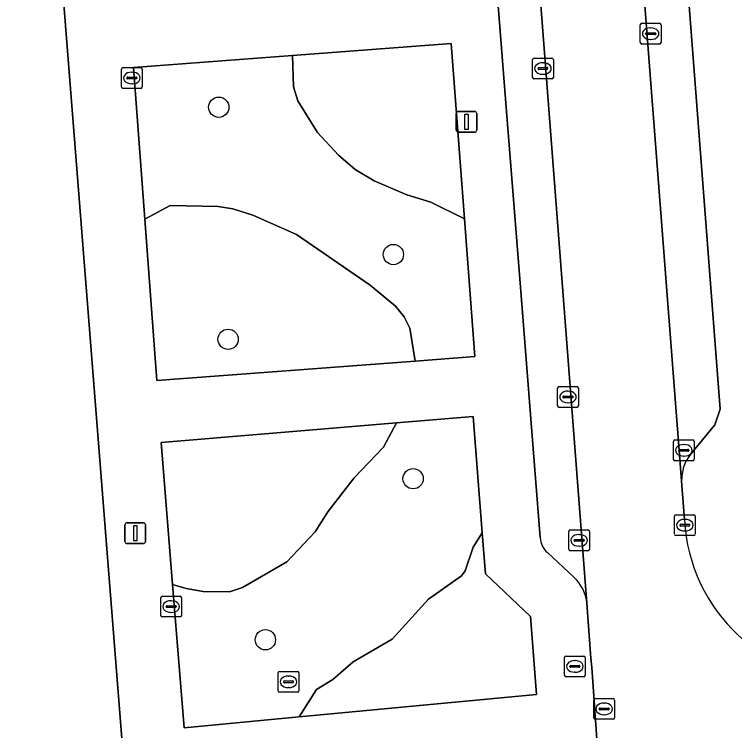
# Model space of a CAD drawing. Extents: x 157793 to 159380, y 380877 to 382313.
# Drawn here: x 158200.36 to 158235.05, y 381260.34 to 381294.82 of the extents above; entities that cross this region are included whole.
import ezdxf

# ---------------------------------------------------------------- set-up
doc = ezdxf.new("R2010")
doc.units = 0
for name, color, linetype in [('IMGEO_Boom', 7, 'Continuous'), ('IMGEO_Erf', 7, 'Continuous'), ('IMGEO_Groenvoorziening', 7, 'Continuous'), ('IMGEO_Kolk', 7, 'Continuous'), ('IMGEO_Lichtmast', 7, 'Continuous'), ('IMGEO_Parkeervlak_open', 7, 'Continuous'), ('IMGEO_Rijbaan_lokaal_open', 7, 'Continuous'), ('IMGEO_Rioolput', 7, 'Continuous'), ('IMGEO_Voetpad_open', 7, 'Continuous')]:
    doc.layers.add(name, color=color, linetype=linetype)

msp = doc.modelspace()

# ---------------------------------------------------------------- linework, layer by layer
at = {"layer": 'IMGEO_Boom'}
for centre in [(158210.209, 381290.354), (158218.618, 381283.26), (158210.658, 381279.178), (158219.571, 381272.466), (158212.452, 381264.712)]:
    msp.add_circle(centre, 0.489, dxfattribs=at)
at = {"layer": 'IMGEO_Erf'}
msp.add_lwpolyline([(158207.836, 381230.9), (158200.897, 381318.677), (158192.346, 381318.048), (158192.653, 381314.106), (158192.738, 381314.113), (158195.221, 381314.307), (158195.784, 381307.103), (158194.282, 381306.985), (158194.649, 381302.281), (158185.742, 381301.585), (158182.213, 381301.309), (158181.793, 381306.69), (158185.321, 381306.965), (158185.135, 381309.352), (158184.812, 381313.494), (158184.505, 381317.435), (158178.098, 381316.915)], dxfattribs=at)
at = {"layer": 'IMGEO_Groenvoorziening'}
for points in [[(158221.409, 381293.418), (158213.758, 381292.846), (158213.805, 381291.334), (158214.01, 381290.668), (158214.957, 381289.134), (158215.972, 381288.043), (158216.779, 381287.359), (158217.693, 381286.809), (158219.265, 381286.126), (158220.416, 381285.776), (158222.039, 381284.984)], [(158222.536, 381278.346), (158222.039, 381284.984), (158220.416, 381285.776), (158219.265, 381286.126), (158217.693, 381286.809), (158216.779, 381287.359), (158215.972, 381288.043), (158214.957, 381289.134), (158214.01, 381290.668), (158213.805, 381291.334), (158213.758, 381292.846), (158206.102, 381292.273), (158206.649, 381284.956), (158207.87, 381285.628), (158210.183, 381285.569), (158210.883, 381285.455), (158211.851, 381285.155), (158213.945, 381284.232), (158217.502, 381281.791), (158218.714, 381280.78), (158219.136, 381280.265), (158219.406, 381279.707), (158219.669, 381278.132)], [(158219.669, 381278.132), (158219.406, 381279.707), (158219.136, 381280.265), (158218.714, 381280.78), (158217.502, 381281.791), (158213.945, 381284.232), (158211.851, 381285.155), (158210.883, 381285.455), (158210.183, 381285.569), (158207.87, 381285.628), (158206.649, 381284.956), (158207.229, 381277.201)], [(158208.542, 381260.471), (158214.08, 381260.995), (158214.915, 381262.31), (158215.699, 381262.802), (158216.68, 381263.65), (158218.562, 381264.737), (158220.31, 381266.661), (158221.902, 381267.787), (158222.075, 381268.025), (158222.459, 381269.166), (158222.902, 381269.859), (158222.465, 381275.454), (158218.771, 381275.148), (158218.149, 381273.991), (158216.733, 381272.507), (158215.461, 381270.863), (158214.851, 381269.908), (158213.482, 381268.46), (158211.352, 381267.23), (158210.73, 381267.026), (158209.464, 381267.041), (158208.63, 381267.171), (158207.985, 381267.373)], [(158207.434, 381274.209), (158207.985, 381267.373), (158208.63, 381267.171), (158209.464, 381267.041), (158210.73, 381267.026), (158211.352, 381267.23), (158213.482, 381268.46), (158214.851, 381269.908), (158215.461, 381270.863), (158216.733, 381272.507), (158218.149, 381273.991), (158218.771, 381275.148)], [(158225.516, 381262.077), (158225.221, 381265.834), (158223.056, 381267.877), (158222.902, 381269.859), (158222.459, 381269.166), (158222.075, 381268.025), (158221.902, 381267.787), (158220.31, 381266.661), (158218.562, 381264.737), (158216.68, 381263.65), (158215.699, 381262.802), (158214.915, 381262.31), (158214.08, 381260.995)]]:
    msp.add_lwpolyline(points, close=True, dxfattribs=at)
at = {"layer": 'IMGEO_Kolk'}
for p, q in [((158230.511, 381293.466), (158230.511, 381294.318)), ((158230.586, 381294.392), (158231.438, 381294.392)), ((158230.999, 381294.172), (158231.024, 381294.172)), ((158231.512, 381294.318), (158231.512, 381293.466)), ((158230.77, 381293.886), (158230.77, 381293.898)), ((158231.208, 381293.849), (158230.81, 381293.849)), ((158230.813, 381293.935), (158231.211, 381293.935)), ((158231.254, 381293.898), (158231.254, 381293.886)), ((158231.022, 381293.612), (158230.997, 381293.612)), ((158231.438, 381293.392), (158230.586, 381293.392)), ((158225.323, 381291.79), (158225.323, 381292.642)), ((158225.398, 381292.716), (158226.25, 381292.716)), ((158225.811, 381292.496), (158225.836, 381292.496)), ((158226.324, 381292.642), (158226.324, 381291.79)), ((158205.523, 381291.336), (158205.523, 381292.188)), ((158205.598, 381292.262), (158206.45, 381292.262)), ((158206.524, 381292.188), (158206.524, 381291.336)), ((158225.582, 381292.21), (158225.582, 381292.222)), ((158226.02, 381292.173), (158225.622, 381292.173)), ((158225.625, 381292.259), (158226.023, 381292.259)), ((158226.066, 381292.222), (158226.066, 381292.21)), ((158205.782, 381291.756), (158205.782, 381291.768)), ((158206.22, 381291.719), (158205.822, 381291.719)), ((158205.825, 381291.805), (158206.223, 381291.805)), ((158206.011, 381292.042), (158206.036, 381292.042)), ((158206.266, 381291.768), (158206.266, 381291.756)), ((158226.25, 381291.716), (158225.398, 381291.716)), ((158225.834, 381291.936), (158225.809, 381291.936)), ((158206.034, 381291.482), (158206.009, 381291.482)), ((158206.45, 381291.262), (158205.598, 381291.262)), ((158226.529, 381275.976), (158226.529, 381276.828)), ((158226.604, 381276.902), (158227.456, 381276.902)), ((158227.53, 381276.828), (158227.53, 381275.976)), ((158226.831, 381276.445), (158227.229, 381276.445)), ((158227.017, 381276.682), (158227.042, 381276.682)), ((158226.788, 381276.396), (158226.788, 381276.408)), ((158227.226, 381276.359), (158226.828, 381276.359)), ((158227.04, 381276.122), (158227.015, 381276.122)), ((158227.272, 381276.408), (158227.272, 381276.396)), ((158227.456, 381275.902), (158226.604, 381275.902)), ((158232.109, 381273.407), (158232.109, 381274.259)), ((158232.184, 381274.333), (158233.036, 381274.333)), ((158232.597, 381274.113), (158232.622, 381274.113)), ((158233.11, 381274.259), (158233.11, 381273.407)), ((158232.368, 381273.827), (158232.368, 381273.839)), ((158232.806, 381273.79), (158232.408, 381273.79)), ((158232.411, 381273.876), (158232.809, 381273.876)), ((158232.852, 381273.839), (158232.852, 381273.827)), ((158233.036, 381273.333), (158232.184, 381273.333)), ((158232.62, 381273.553), (158232.595, 381273.553)), ((158232.16, 381269.803), (158232.16, 381270.655)), ((158232.235, 381270.729), (158233.087, 381270.729)), ((158233.161, 381270.655), (158233.161, 381269.803)), ((158232.419, 381270.223), (158232.419, 381270.235)), ((158232.462, 381270.272), (158232.86, 381270.272)), ((158232.648, 381270.509), (158232.673, 381270.509)), ((158232.903, 381270.235), (158232.903, 381270.223)), ((158227.065, 381269.07), (158227.065, 381269.922)), ((158227.14, 381269.996), (158227.992, 381269.996)), ((158228.066, 381269.922), (158228.066, 381269.07)), ((158232.857, 381270.186), (158232.459, 381270.186)), ((158232.671, 381269.949), (158232.646, 381269.949)), ((158227.324, 381269.49), (158227.324, 381269.502)), ((158227.367, 381269.539), (158227.765, 381269.539)), ((158227.553, 381269.776), (158227.578, 381269.776)), ((158227.808, 381269.502), (158227.808, 381269.49)), ((158233.087, 381269.729), (158232.235, 381269.729)), ((158227.762, 381269.453), (158227.364, 381269.453)), ((158227.576, 381269.216), (158227.551, 381269.216)), ((158227.992, 381268.996), (158227.14, 381268.996)), ((158207.415, 381265.881), (158207.415, 381266.733)), ((158207.49, 381266.807), (158208.342, 381266.807)), ((158208.416, 381266.733), (158208.416, 381265.881)), ((158207.903, 381266.587), (158207.928, 381266.587)), ((158207.674, 381266.301), (158207.674, 381266.313)), ((158208.112, 381266.264), (158207.714, 381266.264)), ((158207.717, 381266.35), (158208.115, 381266.35)), ((158207.926, 381266.027), (158207.901, 381266.027)), ((158208.158, 381266.313), (158208.158, 381266.301)), ((158208.342, 381265.807), (158207.49, 381265.807))]:
    msp.add_line(p, q, dxfattribs=at)
for points in [[(158230.511, 381293.466), (158230.511, 381294.318)], [(158230.586, 381294.392), (158231.438, 381294.392)], [(158231.512, 381294.318), (158231.512, 381293.466)], [(158231.438, 381293.392), (158230.586, 381293.392)], [(158225.323, 381291.79), (158225.323, 381292.642)], [(158225.398, 381292.716), (158226.25, 381292.716)], [(158226.324, 381292.642), (158226.324, 381291.79)], [(158205.523, 381291.336), (158205.523, 381292.188)], [(158205.598, 381292.262), (158206.45, 381292.262)], [(158206.524, 381292.188), (158206.524, 381291.336)], [(158226.25, 381291.716), (158225.398, 381291.716)], [(158206.45, 381291.262), (158205.598, 381291.262)], [(158226.529, 381275.976), (158226.529, 381276.828)], [(158226.604, 381276.902), (158227.456, 381276.902)], [(158227.53, 381276.828), (158227.53, 381275.976)], [(158227.456, 381275.902), (158226.604, 381275.902)], [(158232.109, 381273.407), (158232.109, 381274.259)], [(158232.184, 381274.333), (158233.036, 381274.333)], [(158233.11, 381274.259), (158233.11, 381273.407)], [(158233.036, 381273.333), (158232.184, 381273.333)], [(158232.16, 381269.803), (158232.16, 381270.655)], [(158232.235, 381270.729), (158233.087, 381270.729)], [(158233.161, 381270.655), (158233.161, 381269.803)], [(158227.065, 381269.07), (158227.065, 381269.922)], [(158227.14, 381269.996), (158227.992, 381269.996)], [(158228.066, 381269.922), (158228.066, 381269.07)], [(158233.087, 381269.729), (158232.235, 381269.729)], [(158227.992, 381268.996), (158227.14, 381268.996)], [(158207.415, 381265.881), (158207.415, 381266.733)], [(158207.49, 381266.807), (158208.342, 381266.807)], [(158208.416, 381266.733), (158208.416, 381265.881)], [(158208.342, 381265.807), (158207.49, 381265.807)]]:
    msp.add_lwpolyline(points, dxfattribs=at)
for centre, radius, start, end in [((158230.588, 381294.316), 0.0765, 91.552, 178.448), ((158230.588, 381294.316), 0.0765, 91.552, 178.448), ((158231.436, 381294.316), 0.0765, 1.552, 88.448), ((158231.436, 381294.316), 0.0765, 1.552, 88.448), ((158230.81, 381293.895), 0.0403, 85.8775, 175.7526), ((158230.807, 381293.885), 0.0366, 178.938, 274.7102), ((158231.211, 381293.892), 0.043, 264.8664, 352.4533), ((158231.215, 381293.897), 0.0386, 1.7309, 96.639), ((158230.588, 381293.468), 0.0765, 181.552, 268.448), ((158230.588, 381293.468), 0.0765, 181.552, 268.448), ((158231.436, 381293.468), 0.0765, 271.552, 358.448), ((158231.436, 381293.468), 0.0765, 271.552, 358.448), ((158225.4, 381292.64), 0.0765, 91.552, 178.448), ((158225.4, 381292.64), 0.0765, 91.552, 178.448), ((158226.248, 381292.64), 0.0765, 1.552, 88.448), ((158226.248, 381292.64), 0.0765, 1.552, 88.448), ((158205.6, 381292.186), 0.0765, 91.552, 178.448), ((158205.6, 381292.186), 0.0765, 91.552, 178.448), ((158206.448, 381292.186), 0.0765, 1.552, 88.448), ((158206.448, 381292.186), 0.0765, 1.552, 88.448), ((158225.622, 381292.219), 0.0403, 85.8775, 175.7526), ((158225.619, 381292.209), 0.0366, 178.938, 274.7102), ((158226.023, 381292.216), 0.043, 264.8664, 352.4533), ((158226.027, 381292.221), 0.0386, 1.7309, 96.639), ((158205.822, 381291.765), 0.0403, 85.8775, 175.7526), ((158205.819, 381291.755), 0.0366, 178.938, 274.7102), ((158206.223, 381291.762), 0.043, 264.8664, 352.4533), ((158206.227, 381291.767), 0.0386, 1.7309, 96.639), ((158225.4, 381291.792), 0.0765, 181.552, 268.448), ((158225.4, 381291.792), 0.0765, 181.552, 268.448), ((158226.248, 381291.792), 0.0765, 271.552, 358.448), ((158226.248, 381291.792), 0.0765, 271.552, 358.448), ((158205.6, 381291.338), 0.0765, 181.552, 268.448), ((158205.6, 381291.338), 0.0765, 181.552, 268.448), ((158206.448, 381291.338), 0.0765, 271.552, 358.448), ((158206.448, 381291.338), 0.0765, 271.552, 358.448), ((158226.606, 381276.826), 0.0765, 91.552, 178.448), ((158226.606, 381276.826), 0.0765, 91.552, 178.448), ((158227.454, 381276.826), 0.0765, 1.552, 88.448), ((158227.454, 381276.826), 0.0765, 1.552, 88.448), ((158226.828, 381276.405), 0.0403, 85.8775, 175.7526), ((158227.233, 381276.407), 0.0386, 1.7309, 96.639), ((158226.825, 381276.395), 0.0366, 178.938, 274.7102), ((158227.229, 381276.402), 0.043, 264.8664, 352.4533), ((158226.606, 381275.978), 0.0765, 181.552, 268.448), ((158226.606, 381275.978), 0.0765, 181.552, 268.448), ((158227.454, 381275.978), 0.0765, 271.552, 358.448), ((158227.454, 381275.978), 0.0765, 271.552, 358.448), ((158232.186, 381274.257), 0.0765, 91.552, 178.448), ((158232.186, 381274.257), 0.0765, 91.552, 178.448), ((158233.034, 381274.257), 0.0765, 1.552, 88.448), ((158233.034, 381274.257), 0.0765, 1.552, 88.448), ((158232.408, 381273.836), 0.0403, 85.8775, 175.7526), ((158232.405, 381273.826), 0.0366, 178.938, 274.7102), ((158232.809, 381273.833), 0.043, 264.8664, 352.4533), ((158232.813, 381273.838), 0.0386, 1.7309, 96.639), ((158232.186, 381273.409), 0.0765, 181.552, 268.448), ((158232.186, 381273.409), 0.0765, 181.552, 268.448), ((158233.034, 381273.409), 0.0765, 271.552, 358.448), ((158233.034, 381273.409), 0.0765, 271.552, 358.448), ((158232.237, 381270.653), 0.0765, 91.552, 178.448), ((158232.237, 381270.653), 0.0765, 91.552, 178.448), ((158233.085, 381270.653), 0.0765, 1.552, 88.448), ((158233.085, 381270.653), 0.0765, 1.552, 88.448), ((158232.459, 381270.232), 0.0403, 85.8775, 175.7526), ((158232.456, 381270.222), 0.0366, 178.938, 274.7102), ((158232.86, 381270.229), 0.043, 264.8664, 352.4533), ((158232.864, 381270.234), 0.0386, 1.7309, 96.639), ((158227.142, 381269.92), 0.0765, 91.552, 178.448), ((158227.142, 381269.92), 0.0765, 91.552, 178.448), ((158227.99, 381269.92), 0.0765, 1.552, 88.448), ((158227.99, 381269.92), 0.0765, 1.552, 88.448), ((158227.364, 381269.499), 0.0403, 85.8775, 175.7526), ((158227.769, 381269.501), 0.0386, 1.7309, 96.639), ((158232.237, 381269.805), 0.0765, 181.552, 268.448), ((158232.237, 381269.805), 0.0765, 181.552, 268.448), ((158233.085, 381269.805), 0.0765, 271.552, 358.448), ((158233.085, 381269.805), 0.0765, 271.552, 358.448), ((158227.361, 381269.489), 0.0366, 178.938, 274.7102), ((158227.765, 381269.496), 0.043, 264.8664, 352.4533), ((158227.142, 381269.072), 0.0765, 181.552, 268.448), ((158227.142, 381269.072), 0.0765, 181.552, 268.448), ((158227.99, 381269.072), 0.0765, 271.552, 358.448), ((158227.99, 381269.072), 0.0765, 271.552, 358.448), ((158207.492, 381266.731), 0.0765, 91.552, 178.448), ((158207.492, 381266.731), 0.0765, 91.552, 178.448), ((158208.34, 381266.731), 0.0765, 1.552, 88.448), ((158208.34, 381266.731), 0.0765, 1.552, 88.448), ((158207.714, 381266.31), 0.0403, 85.8775, 175.7526), ((158207.711, 381266.3), 0.0366, 178.938, 274.7102), ((158208.115, 381266.307), 0.043, 264.8664, 352.4533), ((158208.119, 381266.312), 0.0386, 1.7309, 96.639), ((158207.492, 381265.883), 0.0765, 181.552, 268.448), ((158207.492, 381265.883), 0.0765, 181.552, 268.448), ((158208.34, 381265.883), 0.0765, 271.552, 358.448), ((158208.34, 381265.883), 0.0765, 271.552, 358.448)]:
    msp.add_arc(centre, radius, start, end, dxfattribs=at)
for centre, major_axis, ratio, start_param, end_param in [((158230.998, 381293.892), (-0.387, 0.002), 0.722429, 4.712389, 7.853982), ((158231.023, 381293.892), (-0.39, 0.002), 0.717154, 1.570796, 4.712389), ((158225.81, 381292.216), (-0.387, 0.002), 0.722429, 4.712389, 7.853982), ((158225.835, 381292.216), (-0.39, 0.002), 0.717154, 1.570796, 4.712389), ((158206.01, 381291.762), (-0.387, 0.002), 0.722429, 4.712389, 7.853982), ((158206.035, 381291.762), (-0.39, 0.002), 0.717154, 1.570796, 4.712389), ((158227.016, 381276.402), (-0.387, 0.002), 0.722429, 4.712389, 7.853982), ((158227.041, 381276.402), (-0.39, 0.002), 0.717154, 1.570796, 4.712389), ((158232.596, 381273.833), (-0.387, 0.002), 0.722429, 4.712389, 7.853982), ((158232.621, 381273.833), (-0.39, 0.002), 0.717154, 1.570796, 4.712389), ((158232.647, 381270.229), (-0.387, 0.002), 0.722429, 4.712389, 7.853982), ((158232.672, 381270.229), (-0.39, 0.002), 0.717154, 1.570796, 4.712389), ((158227.552, 381269.496), (-0.387, 0.002), 0.722429, 4.712389, 7.853982), ((158227.577, 381269.496), (-0.39, 0.002), 0.717154, 1.570796, 4.712389), ((158207.902, 381266.307), (-0.387, 0.002), 0.722429, 4.712389, 7.853982), ((158207.927, 381266.307), (-0.39, 0.002), 0.717154, 1.570796, 4.712389)]:
    msp.add_ellipse(centre, major_axis=major_axis, ratio=ratio, start_param=start_param, end_param=end_param, dxfattribs=at)
at = {"layer": 'IMGEO_Lichtmast'}
for p, q in [((158221.646, 381289.249), (158221.646, 381290.049)), ((158221.646, 381290.049), (158221.646, 381289.249)), ((158221.746, 381290.149), (158222.536, 381290.149)), ((158222.536, 381290.149), (158221.746, 381290.149)), ((158222.636, 381290.049), (158222.636, 381289.249)), ((158222.636, 381289.249), (158222.636, 381290.049)), ((158222.536, 381289.149), (158221.746, 381289.149)), ((158221.746, 381289.149), (158222.536, 381289.149)), ((158205.69, 381269.445), (158205.69, 381270.245)), ((158205.69, 381270.245), (158205.69, 381269.445)), ((158205.79, 381270.345), (158206.58, 381270.345)), ((158206.58, 381270.345), (158205.79, 381270.345)), ((158206.68, 381270.245), (158206.68, 381269.445)), ((158206.68, 381269.445), (158206.68, 381270.245)), ((158206.58, 381269.345), (158205.79, 381269.345)), ((158205.79, 381269.345), (158206.58, 381269.345))]:
    msp.add_line(p, q, dxfattribs=at)
for points in [[(158222.066, 381290.024), (158222.216, 381290.024), (158222.216, 381289.274), (158222.066, 381289.274), (158222.066, 381290.024)], [(158206.11, 381270.22), (158206.26, 381270.22), (158206.26, 381269.47), (158206.11, 381269.47), (158206.11, 381270.22)]]:
    msp.add_lwpolyline(points, dxfattribs=at)
for centre, start, end in [((158221.746, 381290.049), 90, 180), ((158221.746, 381290.049), 90, 180), ((158222.536, 381290.049), 0, 90), ((158222.536, 381290.049), 360, 90), ((158221.746, 381289.249), 180, 270), ((158221.746, 381289.249), 180, 270), ((158222.536, 381289.249), 270, 0), ((158222.536, 381289.249), 270, 0), ((158205.79, 381270.245), 90, 180), ((158205.79, 381270.245), 90, 180), ((158206.58, 381270.245), 0, 90), ((158206.58, 381270.245), 360, 90), ((158205.79, 381269.445), 180, 270), ((158205.79, 381269.445), 180, 270), ((158206.58, 381269.445), 270, 0), ((158206.58, 381269.445), 270, 0)]:
    msp.add_arc(centre, 0.1, start, end, dxfattribs=at)
at = {"layer": 'IMGEO_Parkeervlak_open'}
for points in [[(158227.941, 381266.477), (158223.356, 381325.962)], [(158228.516, 381323.959), (158232.503, 381272.369)], [(158221.527, 381322.481), (158221.684, 381320.495), (158221.915, 381317.559), (158222.311, 381312.534), (158223.495, 381297.502), (158224.043, 381290.541), (158224.821, 381280.672), (158225.305, 381274.526), (158225.691, 381269.631)], [(158232.908, 381273.612), (158234.106, 381275.058), (158234.352, 381275.82), (158230.904, 381320.735)], [(158226.039, 381268.911), (158227.305, 381267.724)]]:
    msp.add_lwpolyline(points, dxfattribs=at)
for centre, radius, start, end in [((158234.483, 381272.411), 1.98, 142.6782, 181.2281), ((158226.693, 381269.671), 1.002, 182.2893, 229.3027), ((158225.977, 381266.261), 1.976, 6.2741, 47.7713)]:
    msp.add_arc(centre, radius, start, end, dxfattribs=at)
at = {"layer": 'IMGEO_Rijbaan_lokaal_open'}
for points in [[(158224.969, 381369.667), (158224.95, 381369.907), (158224.37, 381376.845), (158221.296, 381416.377), (158221.181, 381418.719), (158221.236, 381420.566), (158215.902, 381420.86), (158216.33, 381414.992), (158216.556, 381412.615), (158223.292, 381327.124), (158223.344, 381326.119), (158223.356, 381325.962), (158227.941, 381266.477), (158228.132, 381263.825), (158228.186, 381263.368), (158228.537, 381258.317), (158228.694, 381256.338), (158228.709, 381256.156), (158229.383, 381247.511), (158234.402, 381247.964)], [(158232.644, 381270.495), (158232.52, 381272.143), (158232.503, 381272.369), (158228.516, 381323.959), (158228.215, 381328.05), (158228.199, 381328.261), (158224.969, 381369.667)]]:
    msp.add_lwpolyline(points, dxfattribs=at)
msp.add_arc((158240.776, 381270.893), 8.142, 182.8008, 271.3074, dxfattribs=at)
at = {"layer": 'IMGEO_Rioolput'}
for p, q in [((158226.862, 381263.002), (158226.862, 381263.854)), ((158226.937, 381263.928), (158227.789, 381263.928)), ((158227.35, 381263.708), (158227.375, 381263.708)), ((158227.863, 381263.854), (158227.863, 381263.002)), ((158227.121, 381263.422), (158227.121, 381263.434)), ((158227.559, 381263.385), (158227.161, 381263.385)), ((158227.164, 381263.471), (158227.562, 381263.471)), ((158227.605, 381263.434), (158227.605, 381263.422)), ((158213.069, 381262.259), (158213.069, 381263.111)), ((158213.144, 381263.185), (158213.996, 381263.185)), ((158213.557, 381262.965), (158213.582, 381262.965)), ((158214.07, 381263.111), (158214.07, 381262.259)), ((158227.789, 381262.928), (158226.937, 381262.928)), ((158227.373, 381263.148), (158227.348, 381263.148)), ((158213.328, 381262.679), (158213.328, 381262.691)), ((158213.766, 381262.642), (158213.368, 381262.642)), ((158213.371, 381262.728), (158213.769, 381262.728)), ((158213.812, 381262.691), (158213.812, 381262.679)), ((158213.58, 381262.405), (158213.555, 381262.405)), ((158213.996, 381262.185), (158213.144, 381262.185)), ((158228.349, 381261.881), (158229.201, 381261.881)), ((158228.274, 381260.955), (158228.274, 381261.807)), ((158228.762, 381261.661), (158228.787, 381261.661)), ((158229.275, 381261.807), (158229.275, 381260.955)), ((158228.533, 381261.375), (158228.533, 381261.387)), ((158228.971, 381261.338), (158228.573, 381261.338)), ((158228.576, 381261.424), (158228.974, 381261.424)), ((158229.017, 381261.387), (158229.017, 381261.375)), ((158229.201, 381260.881), (158228.349, 381260.881)), ((158228.785, 381261.101), (158228.76, 381261.101))]:
    msp.add_line(p, q, dxfattribs=at)
for points in [[(158226.862, 381263.002), (158226.862, 381263.854)], [(158226.937, 381263.928), (158227.789, 381263.928)], [(158227.863, 381263.854), (158227.863, 381263.002)], [(158213.069, 381262.259), (158213.069, 381263.111)], [(158213.144, 381263.185), (158213.996, 381263.185)], [(158214.07, 381263.111), (158214.07, 381262.259)], [(158227.789, 381262.928), (158226.937, 381262.928)], [(158213.996, 381262.185), (158213.144, 381262.185)], [(158228.349, 381261.881), (158229.201, 381261.881)], [(158228.274, 381260.955), (158228.274, 381261.807)], [(158229.275, 381261.807), (158229.275, 381260.955)], [(158229.201, 381260.881), (158228.349, 381260.881)]]:
    msp.add_lwpolyline(points, dxfattribs=at)
for centre, radius, start, end in [((158226.939, 381263.852), 0.0765, 91.552, 178.448), ((158226.939, 381263.852), 0.0765, 91.552, 178.448), ((158227.787, 381263.852), 0.0765, 1.552, 88.448), ((158227.787, 381263.852), 0.0765, 1.552, 88.448), ((158227.161, 381263.431), 0.0403, 85.8775, 175.7526), ((158227.158, 381263.421), 0.0366, 178.938, 274.7102), ((158227.562, 381263.428), 0.043, 264.8664, 352.4533), ((158227.566, 381263.433), 0.0386, 1.7309, 96.639), ((158213.146, 381263.109), 0.0765, 91.552, 178.448), ((158213.146, 381263.109), 0.0765, 91.552, 178.448), ((158213.994, 381263.109), 0.0765, 1.552, 88.448), ((158213.994, 381263.109), 0.0765, 1.552, 88.448), ((158226.939, 381263.004), 0.0765, 181.552, 268.448), ((158226.939, 381263.004), 0.0765, 181.552, 268.448), ((158227.787, 381263.004), 0.0765, 271.552, 358.448), ((158227.787, 381263.004), 0.0765, 271.552, 358.448), ((158213.368, 381262.688), 0.0403, 85.8775, 175.7526), ((158213.365, 381262.678), 0.0366, 178.938, 274.7102), ((158213.769, 381262.685), 0.043, 264.8664, 352.4533), ((158213.773, 381262.69), 0.0386, 1.7309, 96.639), ((158213.146, 381262.261), 0.0765, 181.552, 268.448), ((158213.146, 381262.261), 0.0765, 181.552, 268.448), ((158213.994, 381262.261), 0.0765, 271.552, 358.448), ((158213.994, 381262.261), 0.0765, 271.552, 358.448), ((158228.351, 381261.805), 0.0765, 91.552, 178.448), ((158228.351, 381261.805), 0.0765, 91.552, 178.448), ((158229.199, 381261.805), 0.0765, 1.552, 88.448), ((158229.199, 381261.805), 0.0765, 1.552, 88.448), ((158228.573, 381261.384), 0.0403, 85.8775, 175.7526), ((158228.57, 381261.374), 0.0366, 178.938, 274.7102), ((158228.974, 381261.381), 0.043, 264.8664, 352.4533), ((158228.978, 381261.386), 0.0386, 1.7309, 96.639), ((158228.351, 381260.957), 0.0765, 181.552, 268.448), ((158228.351, 381260.957), 0.0765, 181.552, 268.448), ((158229.199, 381260.957), 0.0765, 271.552, 358.448), ((158229.199, 381260.957), 0.0765, 271.552, 358.448)]:
    msp.add_arc(centre, radius, start, end, dxfattribs=at)
for centre, major_axis, ratio, start_param, end_param in [((158227.349, 381263.428), (-0.387, 0.002), 0.722429, 4.712389, 7.853982), ((158227.374, 381263.428), (-0.39, 0.002), 0.717154, 1.570796, 4.712389), ((158213.556, 381262.685), (-0.387, 0.002), 0.722429, 4.712389, 7.853982), ((158213.581, 381262.685), (-0.39, 0.002), 0.717154, 1.570796, 4.712389), ((158228.761, 381261.381), (-0.387, 0.002), 0.722429, 4.712389, 7.853982), ((158228.786, 381261.381), (-0.39, 0.002), 0.717154, 1.570796, 4.712389)]:
    msp.add_ellipse(centre, major_axis=major_axis, ratio=ratio, start_param=start_param, end_param=end_param, dxfattribs=at)
at = {"layer": 'IMGEO_Voetpad_open'}
for points in [[(158230.904, 381320.735), (158234.352, 381275.82), (158234.106, 381275.058), (158232.908, 381273.612)], [(158205.551, 381319.116), (158200.897, 381318.677), (158207.836, 381230.9), (158217.503, 381108.594), (158220.532, 381108.688), (158219.558, 381120.837), (158219.539, 381121.075), (158231.062, 381121.965)], [(158225.691, 381269.631), (158225.305, 381274.526), (158224.821, 381280.672), (158224.043, 381290.541), (158223.495, 381297.502), (158222.311, 381312.534), (158221.915, 381317.559)], [(158232.503, 381272.369), (158232.52, 381272.143), (158232.644, 381270.495)], [(158227.305, 381267.724), (158226.039, 381268.911)], [(158228.709, 381256.156), (158228.694, 381256.338), (158228.537, 381258.317), (158228.186, 381263.368), (158228.132, 381263.825), (158227.941, 381266.477)]]:
    msp.add_lwpolyline(points, dxfattribs=at)
for points in [[(158221.409, 381293.418), (158222.039, 381284.984), (158222.536, 381278.346), (158219.669, 381278.132), (158207.229, 381277.201), (158206.649, 381284.956), (158206.102, 381292.273), (158213.758, 381292.846)], [(158222.465, 381275.454), (158222.902, 381269.859), (158223.056, 381267.877), (158225.221, 381265.834), (158225.516, 381262.077), (158214.08, 381260.995), (158208.542, 381260.471), (158207.985, 381267.373), (158207.434, 381274.209), (158218.771, 381275.148)]]:
    msp.add_lwpolyline(points, close=True, dxfattribs=at)
for centre, radius, start, end in [((158234.483, 381272.411), 1.98, 142.6782, 181.2281), ((158240.776, 381270.893), 8.142, 182.8008, 271.3074), ((158226.693, 381269.671), 1.002, 182.2893, 229.3027), ((158225.977, 381266.261), 1.976, 6.2741, 47.7713)]:
    msp.add_arc(centre, radius, start, end, dxfattribs=at)

doc.saveas('drawing.dxf')
